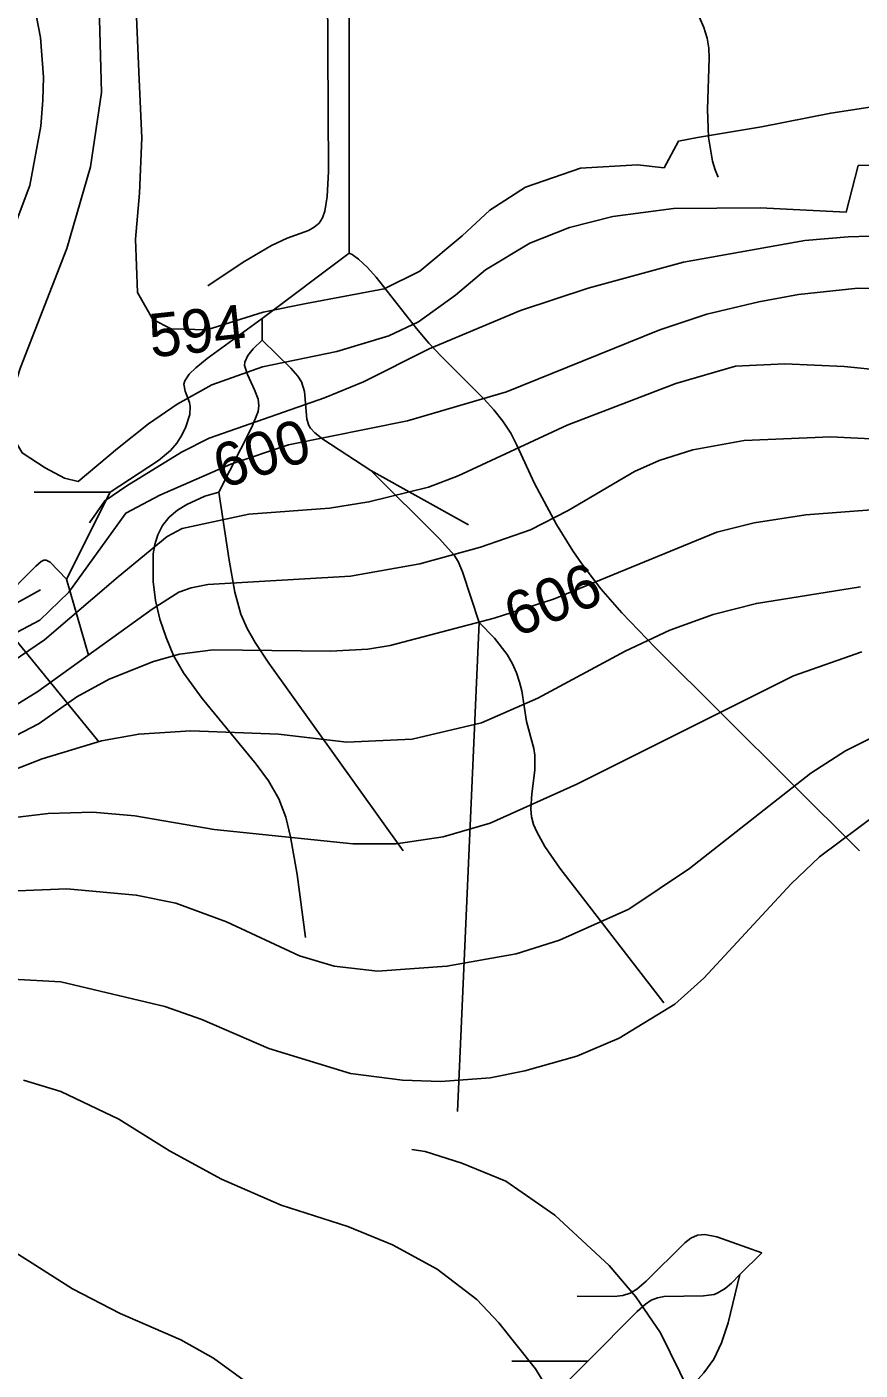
# Model space of a CAD drawing. Extents: x -709584 to -702006, y -1161789 to -1157496.
# Drawn here: x -705296.2 to -705104.3, y -1160169 to -1159859.9 of the extents above; entities that cross this region are included whole.
import ezdxf

# ---------------------------------------------------------------- set-up
doc = ezdxf.new("R2010")
doc.units = 0
for name, color, linetype in [('120_vrstevnice hlavní', 7, 'Continuous'), ('121_vrstevnice hlavní_popis', 7, 'Continuous'), ('122_vrstevnice základní', 7, 'Continuous'), ('124_vrstevnice doplňková', 7, 'Continuous'), ('411_akumulovaný odtok', 7, 'Continuous')]:
    doc.layers.add(name, color=color, linetype=linetype)

msp = doc.modelspace()

# ---------------------------------------------------------------- linework, layer by layer
at = {"layer": '120_vrstevnice hlavní'}
for points in [[(-705308.87, -1160004.7), (-705293.2, -1159996.44), (-705286.5, -1159990.03), (-705273.39, -1159971.79), (-705265.56, -1159967.65), (-705249.17, -1159960.53), (-705235.92, -1159956.11), (-705208.56, -1159950.55), (-705185.76, -1159943.86), (-705150.42, -1159929.61), (-705139.65, -1159926.04), (-705127.62, -1159923.2), (-705118.5, -1159921.49), (-705104.82, -1159920.06), (-705091.71, -1159920.35)], [(-705360.46, -1160062.27), (-705352.05, -1160058), (-705337.37, -1160052.58), (-705311.72, -1160044.46), (-705301.46, -1160042.18), (-705291.21, -1160040.9), (-705280.95, -1160040.61), (-705271.26, -1160041.47), (-705253.02, -1160044.6), (-705221.1, -1160047.88), (-705211.12, -1160047.88), (-705200.29, -1160046.31), (-705189.46, -1160043.18), (-705169.52, -1160034.2), (-705119.64, -1160009.26), (-705103.97, -1160003.71)]]:
    msp.add_lwpolyline(points, dxfattribs=at)
at = {"layer": '122_vrstevnice základní'}
for points in [[(-705313.85, -1159753.58), (-705306.75, -1159764.71), (-705298.98, -1159780.77), (-705294.12, -1159793.61), (-705290.23, -1159804.86), (-705284.65, -1159822.8), (-705281.82, -1159838.5), (-705279.54, -1159855.3), (-705278.95, -1159875.03), (-705281.52, -1159892.13), (-705286.93, -1159910.94), (-705297.62, -1159938.3), (-705299.06, -1159942.84), (-705299.61, -1159948.56), (-705299.46, -1159954.08), (-705297.21, -1159957.95), (-705291.96, -1159961.37), (-705287.5, -1159963.73), (-705284.34, -1159964.52)], [(-705270.32, -1159872.01), (-705271.23, -1159850.33), (-705272.83, -1159827.63), (-705278.68, -1159813.03), (-705276.2, -1159808.53), (-705278.87, -1159797.08), (-705282.56, -1159785.12), (-705286.43, -1159774.18), (-705288.34, -1159763.55), (-705289.5, -1159756.72)], [(-705294.79, -1159853.18), (-705292.98, -1159862.34), (-705292.34, -1159871.49), (-705292.47, -1159876.75), (-705292.92, -1159882.73), (-705295.48, -1159896.41), (-705299.75, -1159907.81)], [(-705090.57, -1159876.6), (-705111.09, -1159879.74), (-705127.05, -1159882.87), (-705141.73, -1159885.39), (-705146.17, -1159886.22), (-705149.45, -1159892.35), (-705155.58, -1159891.64), (-705168.73, -1159892.43), (-705181.37, -1159896.8), (-705189.59, -1159902.05), (-705195.93, -1159907.99), (-705205.7, -1159916.13), (-705213.91, -1159920.18), (-705231.84, -1159923.58), (-705241.75, -1159925.58), (-705254.73, -1159929.61), (-705262.93, -1159929.4), (-705267.16, -1159927.23), (-705270.71, -1159921.07), (-705271.16, -1159908.79), (-705270.25, -1159898.21), (-705269.68, -1159885.42), (-705270.32, -1159872.01)], [(-705071.48, -1159891.7), (-705104.78, -1159891.81), (-705107.53, -1159902.53), (-705127.34, -1159901.54), (-705147.29, -1159901.68), (-705161.25, -1159903.53), (-705171.23, -1159906.1), (-705180.34, -1159909.66), (-705190.6, -1159915.79), (-705197.44, -1159921.63), (-705205.99, -1159927.76), (-705212.83, -1159931.03), (-705224.8, -1159934.6), (-705241.9, -1159938.16), (-705253.59, -1159942.29), (-705261.57, -1159946.71), (-705268.15, -1159951.24), (-705275.25, -1159956.97), (-705284.34, -1159964.52)], [(-705281.76, -1159974.01), (-705278.24, -1159968.94), (-705273.11, -1159965.52), (-705260.52, -1159957.76), (-705254.16, -1159954.54), (-705227.65, -1159945.28), (-705218.68, -1159941.58), (-705203.57, -1159934.03), (-705182.48, -1159925.19), (-705166.95, -1159920.06), (-705145.01, -1159914.08), (-705117.08, -1159909.09), (-705107.08, -1159908.23), (-705097.13, -1159907.95)], [(-705089.72, -1159939.87), (-705107.99, -1159938.07), (-705121.64, -1159937.45), (-705133.04, -1159938.02), (-705146.72, -1159942.01), (-705171.8, -1159951.55), (-705196.87, -1159963.24), (-705203.71, -1159965.8), (-705217.39, -1159969.22), (-705226.51, -1159970.65), (-705245.04, -1159972.07), (-705260.43, -1159975.35), (-705263.85, -1159977.2), (-705275.1, -1159986.46), (-705292.06, -1160001), (-705312.58, -1160014.82), (-705340.79, -1160032.35), (-705365.87, -1160044.17)], [(-705293.63, -1160012.82), (-705267.27, -1159993.87), (-705261.14, -1159990.03), (-705258.3, -1159988.99), (-705254.46, -1159988.23), (-705221.67, -1159986.32), (-705205.71, -1159983.47), (-705191.74, -1159979.62), (-705180.2, -1159975.63), (-705171.51, -1159971.22), (-705156.26, -1159962.24), (-705150.56, -1159959.68), (-705142.87, -1159957.25), (-705131.04, -1159955.11), (-705111.09, -1159954.26), (-705078.6, -1159955.83)], [(-705099.69, -1159970.93), (-705116.79, -1159972.21), (-705128.76, -1159974.07), (-705137.31, -1159976.2), (-705174.93, -1159991.59), (-705188.61, -1159996.01), (-705212.55, -1160002.28), (-705217.68, -1160003.14), (-705226.23, -1160003.56), (-705253.3, -1160003.28), (-705261.02, -1160004.28), (-705267.01, -1160005.93), (-705277.24, -1160009.98), (-705284.63, -1160014.06), (-705293.34, -1160020.23)], [(-705371.43, -1160061.84), (-705365.17, -1160057.33), (-705352.5, -1160050.68), (-705329.1, -1160042.53), (-705292.63, -1160028.36), (-705278.95, -1160024.22), (-705270.4, -1160022.66), (-705258.43, -1160021.94), (-705238.2, -1160022.66), (-705222.52, -1160024.51), (-705207.42, -1160023.8), (-705191.46, -1160020.09), (-705178.49, -1160014.39), (-705158.4, -1160003.56), (-705148.14, -1159998.72), (-705138.17, -1159995.16), (-705128.19, -1159992.59), (-705104.25, -1159988.74)], [(-705302.89, -1159994.87), (-705293.02, -1159989.43)], [(-705301.46, -1160017.67), (-705293.63, -1160012.82)], [(-705293.34, -1160020.23), (-705314.72, -1160031.35)], [(-705097.7, -1160021.52), (-705107.67, -1160026.5), (-705115.65, -1160031.63), (-705143.58, -1160053.58), (-705157.55, -1160062.98), (-705173.5, -1160070.11), (-705183.48, -1160073.24), (-705199.44, -1160076.09), (-705215.4, -1160077.23), (-705225.37, -1160076.09), (-705233.35, -1160073.67), (-705250.17, -1160065.83), (-705261.85, -1160061.56), (-705270.97, -1160059.71), (-705286.93, -1160058.28), (-705298.33, -1160058.71)], [(-705299.47, -1160079.08), (-705288.35, -1160079.66), (-705264.42, -1160085.36), (-705255.87, -1160088.35), (-705240.48, -1160095.04), (-705221.67, -1160100.74), (-705209.7, -1160102.31), (-705200.86, -1160102.6), (-705189.46, -1160101.74), (-705181.48, -1160100.17), (-705169.52, -1160096.75), (-705159.83, -1160092.62), (-705147, -1160084.78), (-705140.3, -1160078.8), (-705120.21, -1160057.14), (-705113.66, -1160050.87), (-705100.12, -1160040.75)], [(-705296.91, -1160102.31), (-705288.35, -1160104.88), (-705274.96, -1160111.29), (-705263.28, -1160118.55), (-705251.31, -1160125.11), (-705237.63, -1160131.09), (-705222.24, -1160135.94), (-705211.98, -1160140.21), (-705201.72, -1160145.77), (-705192.6, -1160152.75), (-705187.47, -1160158.17), (-705179.06, -1160168.71), (-705172.79, -1160179.12)], [(-705239.05, -1160176.55), (-705253.16, -1160166.29), (-705260.71, -1160162.02), (-705274.68, -1160156.03), (-705285.65, -1160150.33), (-705306.59, -1160137.08), (-705318.28, -1160132.24), (-705322.61, -1160130.81), (-705327.4, -1160130.24), (-705332.3, -1160130.18), (-705336.52, -1160130.53), (-705340.19, -1160131.31), (-705343.36, -1160132.66), (-705347.92, -1160135.8), (-705356.32, -1160144.63), (-705369.58, -1160162.87), (-705373.21, -1160166.17), (-705378.98, -1160170.42)]]:
    msp.add_lwpolyline(points, dxfattribs=at)
at = {"layer": '124_vrstevnice doplňková'}
msp.add_lwpolyline([(-705207.55, -1160118.25), (-705204.43, -1160118.7), (-705196.02, -1160121.41), (-705185.9, -1160125.54), (-705174.64, -1160133.38), (-705162.1, -1160144.92), (-705155.98, -1160152.18), (-705150.28, -1160160.45), (-705143.58, -1160173.99), (-705126.77, -1160214.31), (-705108.06, -1160238.65), (-705102.83, -1160246.37), (-705099.26, -1160253.5)], dxfattribs=at)
at = {"layer": '411_akumulovaný odtok'}
for p, q in [((-705221.99, -1159912), (-705221.99, -1159842)), ((-705241.99, -1159927), (-705221.99, -1159912)), ((-705241.99, -1159932), (-705241.99, -1159927)), ((-705194.49, -1159974.5), (-705216.99, -1159962)), ((-705294.49, -1159967), (-705276.99, -1159967)), ((-705286.99, -1159987), (-705276.99, -1159967)), ((-705281.99, -1160004.5), (-705286.99, -1159987)), ((-705279.49, -1160024.5), (-705301.99, -1159997)), ((-705196.99, -1160109.5), (-705191.99, -1159997)), ((-705131.99, -1160147), (-705126.99, -1160142)), ((-705184.49, -1160167), (-705166.99, -1160167))]:
    msp.add_line(p, q, dxfattribs=at)
for points in [[(-705136.99, -1159894.5), (-705137.73, -1159892.78), (-705138.28, -1159890.79), (-705139.24, -1159885.27), (-705139.49, -1159878.89), (-705139.07, -1159867.12), (-705139.19, -1159864.77), (-705139.57, -1159862.48), (-705140.32, -1159860.08), (-705141.34, -1159857.75), (-705147.43, -1159846.6), (-705148.35, -1159844.44), (-705148.99, -1159842.29), (-705149.63, -1159836.87), (-705151.22, -1159828.7), (-705151.7, -1159823.54), (-705152.37, -1159812.73), (-705153.04, -1159807.3), (-705153.56, -1159804.72), (-705154.92, -1159799.61), (-705157.48, -1159791.96), (-705166.99, -1159767)], [(-705254.49, -1159919.5), (-705246.38, -1159914.04), (-705239.85, -1159910.18), (-705236.23, -1159908.5), (-705231.34, -1159906.74), (-705229.99, -1159906.02), (-705228.89, -1159905.07), (-705228.1, -1159903.83), (-705227.57, -1159902.35), (-705226.99, -1159898.92), (-705226.74, -1159893.19), (-705226.99, -1159837)], [(-705104.49, -1160049.5), (-705151.52, -1160002.71), (-705159.15, -1159994.75), (-705164, -1159989.25), (-705168.41, -1159983.49), (-705170.44, -1159980.51), (-705174.23, -1159974.39), (-705179.3, -1159965), (-705183.33, -1159956.14), (-705184.75, -1159953.41), (-705186.56, -1159950.66), (-705188.63, -1159948.05), (-705190.88, -1159945.55), (-705200.77, -1159935.69), (-705203.6, -1159932.67), (-705206.47, -1159929.34), (-705215.72, -1159917.48), (-705217.72, -1159915.26), (-705219.77, -1159913.35), (-705221.28, -1159912.25), (-705221.99, -1159912)], [(-705276.99, -1159967), (-705265.82, -1159959.69), (-705263.1, -1159957.42), (-705261.64, -1159955.72), (-705260.49, -1159953.89), (-705259.56, -1159951.98), (-705258.63, -1159949.1), (-705258.53, -1159947.26), (-705258.72, -1159946.33), (-705259.72, -1159943.73), (-705259.99, -1159942.12), (-705259.79, -1159941.34), (-705258.78, -1159939.84), (-705257.29, -1159938.39), (-705254.62, -1159936.24), (-705241.99, -1159927)], [(-705251.99, -1159967), (-705244.38, -1159952), (-705242.92, -1159948.43), (-705242.72, -1159947), (-705242.94, -1159945.57), (-705243.74, -1159943.42), (-705245.39, -1159939.87), (-705246.02, -1159937.8), (-705245.97, -1159937.06), (-705245.26, -1159935.51), (-705244.08, -1159934.03), (-705241.99, -1159932)], [(-705216.99, -1159962), (-705228.01, -1159954.79), (-705229.87, -1159953.33), (-705230.88, -1159952.24), (-705231.26, -1159951.62), (-705231.73, -1159950.21), (-705232.25, -1159943.79), (-705232.95, -1159941.58), (-705233.81, -1159940.27), (-705235.41, -1159938.44), (-705241.99, -1159932)], [(-705191.99, -1159997), (-705195.84, -1159985.31), (-705196.88, -1159982.95), (-705197.78, -1159981.51), (-705201.18, -1159977.73), (-705216.99, -1159962)], [(-705231.99, -1160069.5), (-705233.96, -1160054.96), (-705235.43, -1160046.29), (-705236.57, -1160041.78), (-705238.17, -1160037.54), (-705240.54, -1160033.44), (-705243.36, -1160029.55), (-705255.78, -1160014.46), (-705260.08, -1160008.58), (-705262.37, -1160004.55), (-705264.12, -1160000.45), (-705265.53, -1159996.21), (-705266.54, -1159991.88), (-705267.05, -1159987.56), (-705267.05, -1159981.14), (-705266.72, -1159978.99), (-705266.01, -1159976.79), (-705264.9, -1159974.68), (-705263.39, -1159972.77), (-705261.47, -1159971.13), (-705259.34, -1159969.79), (-705255.17, -1159967.94), (-705251.99, -1159967)], [(-705209.49, -1160049.5), (-705240.47, -1160006.31), (-705243.61, -1160001.61), (-705245.46, -1159998.38), (-705246.87, -1159995.07), (-705248.25, -1159989.98), (-705249.59, -1159982.6), (-705251.99, -1159967)], [(-705301.99, -1159992), (-705294.05, -1159983.98), (-705292.87, -1159982.94), (-705292.28, -1159982.62), (-705291.69, -1159982.6), (-705290.81, -1159983.11), (-705286.99, -1159987)], [(-705149.49, -1160084.5), (-705173.48, -1160053.49), (-705176.92, -1160048.53), (-705178.79, -1160045.16), (-705179.49, -1160043.44), (-705179.95, -1160041.67), (-705180.12, -1160039.94), (-705179.92, -1160036.37), (-705179.24, -1160030.98), (-705179.22, -1160027.48), (-705179.48, -1160025.96), (-705181.12, -1160019.75), (-705182.23, -1160012.7), (-705182.71, -1160010.69), (-705183.42, -1160008.59), (-705184.36, -1160006.49), (-705185.62, -1160004.33), (-705188.48, -1160000.57), (-705191.99, -1159997)], [(-705169.49, -1160152), (-705160.93, -1160152.09), (-705158.97, -1160151.86), (-705157.26, -1160151.34), (-705155.71, -1160150.41), (-705153.57, -1160148.59), (-705144.71, -1160139.74), (-705143.28, -1160138.66), (-705141.76, -1160137.96), (-705140.06, -1160137.84), (-705137.35, -1160138.36), (-705126.99, -1160142)], [(-705166.99, -1160167), (-705155.63, -1160155.5), (-705153.77, -1160153.85), (-705152.45, -1160152.95), (-705151.01, -1160152.36), (-705149.46, -1160152.08), (-705140.36, -1160151.91), (-705137.93, -1160151.59), (-705137.06, -1160151.25), (-705135.41, -1160150.24), (-705133.92, -1160148.98), (-705131.99, -1160147)], [(-705146.99, -1160227), (-705146.92, -1160224.3), (-705146.36, -1160218.15), (-705145.09, -1160209.98), (-705144.98, -1160208.53), (-705145.15, -1160207.3), (-705145.71, -1160206.02), (-705147.7, -1160203.59), (-705154.45, -1160197.75), (-705156.88, -1160195.41), (-705157.83, -1160194.22), (-705158.52, -1160193.01), (-705158.83, -1160191.78), (-705158.7, -1160190.49), (-705158.18, -1160189.16), (-705157.38, -1160187.82), (-705155.23, -1160185.1), (-705142.89, -1160172.56), (-705140.29, -1160169.63), (-705138.04, -1160166.52), (-705136.26, -1160162.72), (-705134.73, -1160158.11), (-705131.99, -1160147)], [(-705181.99, -1160189.5), (-705181.98, -1160183.61), (-705181.61, -1160182.16), (-705181.07, -1160181.24), (-705179.2, -1160179.15), (-705166.99, -1160167)]]:
    msp.add_lwpolyline(points, dxfattribs=at)

# ---------------------------------------------------------------- texts
at = {"layer": '121_vrstevnice hlavní_popis'}
for s, rotation, p in [('594', 6.1038, (-705267.51, -1159936.01)), ('600', 18.2139, (-705251.16, -1159966.27)), ('606', 21.8023, (-705183.64, -1160000.48))]:
    msp.add_text(s, height=10, rotation=rotation, dxfattribs=at).set_placement(p)

doc.saveas('drawing.dxf')
